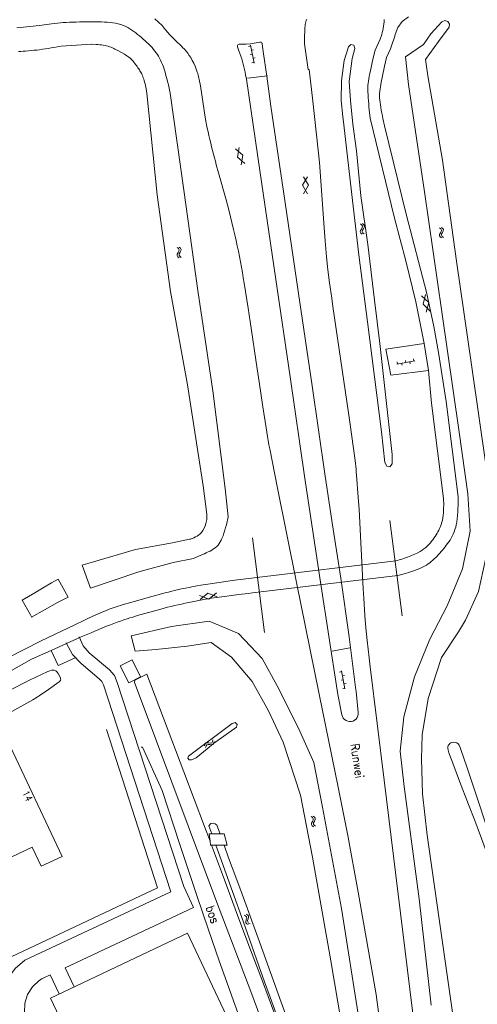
# Model space of a CAD drawing. Header units: metres. Extents: x 189705 to 199106, y 581686 to 588448.
# Tile 313 of 555: x 196554 to 196663, y 585113 to 585349. Entities that reach past the tile are written whole.
import ezdxf

# ---------------------------------------------------------------- set-up
doc = ezdxf.new("R2010")
doc.units = ezdxf.units.M
doc.layers.add('B-WA-OG-GBKN-G', color=7, linetype='Continuous', lineweight=18)
doc.styles.add('Style-STANDARD', font='STANDARD.shx')

msp = doc.modelspace()

# ---------------------------------------------------------------- linework, layer by layer
at = {"layer": 'B-WA-OG-GBKN-G'}
for p, q in [((196608.531, 585342.458), (196609.021, 585342.556)), ((196609.844, 585338.437), (196608.982, 585342.752)), ((196609.217, 585341.575), (196609.707, 585341.673)), ((196608.922, 585340.496), (196609.413, 585340.594)), ((196609.609, 585339.614), (196610.099, 585339.712)), ((196609.314, 585338.535), (196609.805, 585338.633)), ((196607.162, 585316.405), (196605.36, 585317.937)), ((196606.272, 585318.262), (196605.845, 585315.935)), ((196607.644, 585314.402), (196605.845, 585315.935)), ((196607.162, 585316.405), (196606.733, 585314.077)), ((196622.657, 585311.23), (196621.473, 585309.182)), ((196622.871, 585309.182), (196621.689, 585311.23)), ((196622.653, 585307.134), (196621.473, 585309.182)), ((196622.871, 585309.182), (196621.685, 585307.134)), ((196635.373, 585299.928), (196635.68, 585299.659)), ((196635.774, 585299.047), (196635.56, 585298.692)), ((196635.68, 585299.659), (196635.832, 585299.368)), ((196635.832, 585299.368), (196635.774, 585299.047)), ((196636.051, 585298.766), (196635.837, 585298.418)), ((196635.865, 585300), (196636.173, 585299.734)), ((196636.266, 585299.112), (196636.051, 585298.766)), ((196636.173, 585299.734), (196636.327, 585299.445)), ((196636.327, 585299.445), (196636.266, 585299.112)), ((196654.255, 585299.015), (196654.574, 585298.762)), ((196654.574, 585298.762), (196654.74, 585298.478)), ((196654.742, 585299.111), (196655.063, 585298.86)), ((196655.063, 585298.86), (196655.23, 585298.579)), ((196635.344, 585298.346), (196635.282, 585298.023)), ((196635.282, 585298.023), (196635.439, 585297.724)), ((196635.56, 585298.692), (196635.344, 585298.346)), ((196635.439, 585297.724), (196635.747, 585297.456)), ((196635.837, 585298.418), (196635.775, 585298.095)), ((196635.775, 585298.095), (196635.93, 585297.796)), ((196635.93, 585297.796), (196636.239, 585297.528)), ((196654.302, 585297.434), (196654.255, 585297.108)), ((196654.255, 585297.108), (196654.426, 585296.817)), ((196654.501, 585297.79), (196654.302, 585297.434)), ((196654.426, 585296.817), (196654.748, 585296.564)), ((196654.697, 585298.155), (196654.501, 585297.79)), ((196654.74, 585298.478), (196654.697, 585298.155)), ((196654.791, 585297.53), (196654.745, 585297.204)), ((196654.745, 585297.204), (196654.914, 585296.913)), ((196654.988, 585297.888), (196654.791, 585297.53)), ((196654.914, 585296.913), (196655.235, 585296.66)), ((196655.186, 585298.243), (196654.988, 585297.888)), ((196655.23, 585298.579), (196655.186, 585298.243)), ((196591.373, 585294.28), (196591.692, 585294.027)), ((196591.86, 585294.376), (196592.181, 585294.126)), ((196592.181, 585294.126), (196592.349, 585293.845)), ((196591.421, 585292.699), (196591.375, 585292.373)), ((196591.375, 585292.373), (196591.547, 585292.082)), ((196591.62, 585293.055), (196591.421, 585292.699)), ((196591.547, 585292.082), (196591.868, 585291.829)), ((196591.816, 585293.42), (196591.62, 585293.055)), ((196591.692, 585294.027), (196591.858, 585293.744)), ((196591.858, 585293.744), (196591.816, 585293.42)), ((196591.91, 585292.795), (196591.865, 585292.47)), ((196591.865, 585292.47), (196592.034, 585292.179)), ((196592.107, 585293.153), (196591.91, 585292.795)), ((196592.034, 585292.179), (196592.355, 585291.926)), ((196592.304, 585293.509), (196592.107, 585293.153)), ((196592.349, 585293.845), (196592.304, 585293.509)), ((196651.706, 585281.099), (196650.008, 585282.745)), ((196650.939, 585283.01), (196650.361, 585280.716)), ((196652.057, 585279.07), (196650.361, 585280.716)), ((196651.706, 585281.099), (196651.126, 585278.804)), ((196644.043, 585266.349), (196648.368, 585267.159)), ((196644.148, 585266.878), (196644.24, 585266.386)), ((196645.223, 585266.57), (196645.315, 585266.079)), ((196646.114, 585267.245), (196646.206, 585266.754)), ((196647.188, 585266.938), (196647.28, 585266.447)), ((196648.079, 585267.613), (196648.171, 585267.122)), ((196598.988, 585210.084), (196600.832, 585211.564)), ((196598.988, 585210.084), (196596.783, 585210.945)), ((196596.93, 585209.988), (196598.775, 585211.466)), ((196600.979, 585210.607), (196598.775, 585211.466)), ((196630.348, 585192.59), (196630.839, 585192.682)), ((196631.612, 585188.554), (196630.802, 585192.879)), ((196630.716, 585190.625), (196631.207, 585190.717)), ((196631.023, 585191.699), (196631.514, 585191.791)), ((196631.083, 585188.659), (196631.575, 585188.751)), ((196631.391, 585189.734), (196631.882, 585189.826)), ((196599.885, 585175.93), (196599.989, 585176.325)), ((196597.937, 585174.898), (196598.039, 585175.292)), ((196598.039, 585175.292), (196598.23, 585175.558)), ((196598.219, 585174.489), (196598.324, 585174.883)), ((196598.23, 585175.558), (196598.556, 585175.65)), ((196598.324, 585174.883), (196598.518, 585175.148)), ((196598.518, 585175.148), (196598.832, 585175.237)), ((196598.556, 585175.65), (196598.961, 585175.61)), ((196598.832, 585175.237), (196599.245, 585175.203)), ((196598.961, 585175.61), (196599.368, 585175.572)), ((196599.245, 585175.203), (196599.651, 585175.161)), ((196599.368, 585175.572), (196599.685, 585175.659)), ((196599.651, 585175.161), (196599.968, 585175.248)), ((196599.685, 585175.659), (196599.885, 585175.93)), ((196599.968, 585175.248), (196600.167, 585175.521)), ((196600.167, 585175.521), (196600.271, 585175.916)), ((196623.497, 585157.959), (196623.829, 585157.723)), ((196623.829, 585157.723), (196624.01, 585157.449)), ((196623.979, 585158.081), (196624.312, 585157.847)), ((196624.01, 585157.449), (196623.984, 585157.124)), ((196624.467, 585157.238), (196624.289, 585156.872)), ((196624.312, 585157.847), (196624.494, 585157.575)), ((196624.494, 585157.575), (196624.467, 585157.238)), ((196623.627, 585156.382), (196623.598, 585156.055)), ((196623.598, 585156.055), (196623.784, 585155.773)), ((196623.808, 585156.748), (196623.627, 585156.382)), ((196623.784, 585155.773), (196624.119, 585155.538)), ((196623.984, 585157.124), (196623.808, 585156.748)), ((196624.111, 585156.504), (196624.082, 585156.177)), ((196624.082, 585156.177), (196624.266, 585155.895)), ((196624.289, 585156.872), (196624.111, 585156.504)), ((196624.266, 585155.895), (196624.6, 585155.659)), ((196607.452, 585134.382), (196607.817, 585134.201)), ((196607.817, 585134.201), (196608.039, 585133.959)), ((196607.908, 585134.578), (196608.275, 585134.4)), ((196608.039, 585133.959), (196608.065, 585133.634)), ((196608.275, 585134.4), (196608.497, 585134.16)), ((196608.524, 585133.822), (196608.405, 585133.433)), ((196608.497, 585134.16), (196608.524, 585133.822)), ((196607.949, 585133.235), (196607.829, 585132.845)), ((196607.829, 585132.845), (196607.852, 585132.517)), ((196607.852, 585132.517), (196608.08, 585132.268)), ((196608.065, 585133.634), (196607.949, 585133.235)), ((196608.08, 585132.268), (196608.447, 585132.088)), ((196608.405, 585133.433), (196608.287, 585133.042)), ((196608.287, 585133.042), (196608.31, 585132.714)), ((196608.31, 585132.714), (196608.536, 585132.465)), ((196608.536, 585132.465), (196608.903, 585132.284))]:
    msp.add_line(p, q, dxfattribs=at)
at = {"layer": 'B-WA-OG-GBKN-G', "flags": 128}
for points in [[(196570.761, 585348.334), (196568.736, 585348.327), (196567.95, 585348.317), (196567.165, 585348.301), (196566.379, 585348.278), (196565.594, 585348.248), (196564.809, 585348.211), (196564.103, 585348.164), (196563.397, 585348.106), (196562.692, 585348.036), (196561.989, 585347.955), (196561.287, 585347.863), (196558.363, 585347.448), (196557.61, 585347.362), (196556.857, 585347.282), (196556.103, 585347.205), (196555.349, 585347.133), (196554.595, 585347.066), (196553.794, 585346.991), (196552.994, 585346.906)], [(196570.795, 585348.347), (196572.577, 585348.349), (196573.263, 585348.335), (196573.95, 585348.304), (196574.635, 585348.257), (196575.319, 585348.195), (196576.002, 585348.116), (196576.641, 585348.013), (196577.274, 585347.871), (196577.896, 585347.69), (196578.506, 585347.47), (196579.101, 585347.214), (196579.598, 585346.952), (196580.084, 585346.67), (196580.558, 585346.368), (196581.018, 585346.046), (196581.465, 585345.705), (196581.931, 585345.343), (196582.391, 585344.972), (196582.844, 585344.594), (196583.29, 585344.207), (196583.729, 585343.813), (196584.157, 585343.415), (196584.574, 585343.006), (196584.981, 585342.586), (196585.377, 585342.156), (196585.762, 585341.717), (196586.077, 585341.331), (196586.377, 585340.933), (196586.659, 585340.523), (196586.925, 585340.102), (196587.173, 585339.67), (196587.435, 585339.152), (196587.677, 585338.625), (196587.9, 585338.09), (196588.102, 585337.546), (196588.284, 585336.995), (196588.507, 585336.255), (196588.719, 585335.511), (196588.92, 585334.764), (196589.11, 585334.014), (196589.288, 585333.261), (196589.724, 585331.287), (196593.017, 585308.009), (196596.325, 585284.018), (196599.928, 585259.97), (196602.895, 585236.556), (196603.618, 585229.753), (196603.194, 585227.89), (196603.024, 585227.216)], [(196596.962, 585333.016), (196596.681, 585334.538), (196596.602, 585334.889), (196596.515, 585335.238), (196596.421, 585335.585), (196596.32, 585335.931), (196596.212, 585336.274), (196595.966, 585337.001), (196595.686, 585337.717), (196595.372, 585338.418), (196595.025, 585339.103), (196594.645, 585339.771), (196594.296, 585340.293), (196593.926, 585340.801), (196593.537, 585341.294), (196593.129, 585341.772), (196592.702, 585342.234), (196592.5, 585342.445), (196592.294, 585342.653), (196592.085, 585342.858), (196591.872, 585343.059), (196591.656, 585343.256), (196590.931, 585343.95), (196590.522, 585344.333), (196589.654, 585345.206), (196588.687, 585346.314), (196588.269, 585346.836), (196587.78, 585347.455), (196586.06, 585349.024)], [(196622.476, 585348.978), (196622.364, 585348.655), (196622.263, 585348.329), (196622.187, 585348.003), (196622.124, 585347.674), (196622.075, 585347.342), (196622.04, 585347.009), (196622.018, 585346.674), (196621.996, 585346.211), (196621.978, 585345.748), (196621.965, 585345.285), (196621.958, 585344.821), (196621.955, 585344.358), (196621.959, 585343.102), (196622.831, 585336.9), (196623.013, 585336.893), (196623.816, 585330.047), (196624.83, 585321.237), (196625.512, 585314.651), (196626.703, 585297.937), (196626.873, 585295.868), (196627.209, 585292.019), (196627.536, 585288.931)], [(196641.019, 585348.89), (196641, 585348.339), (196640.961, 585347.789), (196640.893, 585347.284), (196640.808, 585346.782), (196640.705, 585346.283), (196640.584, 585345.787), (196640.447, 585345.297), (196640.075, 585344.177), (196638.856, 585341.592), (196638.416, 585339.743), (196637.636, 585336.291), (196637.522, 585335.761), (196637.42, 585335.229), (196637.33, 585334.695), (196637.252, 585334.159), (196637.187, 585333.621), (196637.147, 585333.085), (196637.125, 585332.548), (196637.118, 585332.01), (196637.128, 585331.473), (196637.154, 585330.935), (196637.2, 585330.197), (196637.253, 585329.459), (196637.313, 585328.722), (196637.379, 585327.985), (196637.451, 585327.249), (196637.663, 585325.259), (196643.487, 585301.29), (196646.244, 585291.063), (196648.635, 585281.298), (196650.636, 585271.307), (196641.428, 585269.893), (196642.618, 585263.73), (196651.619, 585264.823), (196652.348, 585256.977), (196655.285, 585234.142), (196655.296, 585232.547), (196655.284, 585231.933), (196655.257, 585231.321), (196655.213, 585230.709)], [(196646.823, 585349.549), (196645.374, 585348.459), (196644.298, 585346.999), (196643.686, 585345.292)], [(196652.187, 585345.43), (196654.889, 585348.368)], [(196656.572, 585347.065), (196656.705, 585347.814), (196656.308, 585348.462), (196655.581, 585348.684), (196654.889, 585348.368)], [(196656.572, 585347.065), (196654.092, 585343.641)], [(196639.979, 585329.582), (196639.944, 585330.123), (196639.93, 585330.666), (196639.938, 585331.208), (196639.98, 585331.744), (196640.037, 585332.279), (196640.111, 585332.811), (196640.2, 585333.342), (196640.305, 585333.869), (196640.46, 585334.639), (196640.619, 585335.409), (196640.783, 585336.177), (196640.951, 585336.945), (196641.123, 585337.711), (196641.599, 585339.788), (196642.507, 585341.891), (196642.953, 585343.075), (196643.116, 585343.523), (196643.275, 585343.972), (196643.428, 585344.423), (196643.577, 585344.876), (196643.686, 585345.292)], [(196652.187, 585345.43), (196650.453, 585342.905), (196646.178, 585339.944), (196646.88, 585333.311), (196650.717, 585307.582), (196654.885, 585278.844), (196659.029, 585250.083), (196661.053, 585235.27), (196661.662, 585226.348), (196659.818, 585217.317), (196656.14, 585208.459), (196651.974, 585200.467), (196648.264, 585191.47), (196645.736, 585181.876), (196644.83, 585173.667), (196645.842, 585165.201), (196649.409, 585138.281), (196652.289, 585112.782)], [(196658.85, 585202.181), (196660.542, 585205.028), (196663.667, 585211.919), (196665.357, 585219.528), (196666.094, 585227.001), (196666.018, 585234.183), (196665.468, 585241.769), (196662.034, 585265.63), (196658.386, 585290.992), (196655.017, 585315.195), (196651.529, 585335.383), (196650.919, 585339.337), (196654.092, 585343.641)], [(196570.918, 585342.992), (196563.608, 585342.527), (196561.856, 585342.21), (196561.173, 585342.092), (196560.488, 585341.979), (196559.803, 585341.871), (196559.117, 585341.769), (196558.431, 585341.672), (196557.759, 585341.59), (196557.086, 585341.517), (196556.412, 585341.453), (196555.738, 585341.398), (196555.062, 585341.351), (196554.498, 585341.317), (196553.934, 585341.275), (196553.37, 585341.228)], [(196572.412, 585342.913), (196571.982, 585342.949), (196570.862, 585343.02)], [(196593.841, 585261.404), (196589.821, 585283.722), (196586.634, 585306.891), (196584.132, 585331.24), (196583.949, 585332.307), (196583.872, 585332.714), (196583.788, 585333.12), (196583.697, 585333.524), (196583.598, 585333.927), (196583.492, 585334.328), (196583.398, 585334.643), (196583.291, 585334.953), (196583.173, 585335.26), (196583.043, 585335.561), (196582.902, 585335.858), (196582.77, 585336.106), (196582.632, 585336.352), (196582.489, 585336.594), (196582.34, 585336.832), (196582.186, 585337.068), (196582.007, 585337.34), (196581.825, 585337.61), (196581.637, 585337.877), (196581.445, 585338.14), (196581.249, 585338.4), (196581.038, 585338.665), (196580.817, 585338.921), (196580.586, 585339.168), (196580.346, 585339.406), (196580.097, 585339.635), (196579.839, 585339.844), (196579.574, 585340.044), (196579.302, 585340.235), (196579.024, 585340.415), (196578.739, 585340.586), (196577.337, 585341.361), (196577.056, 585341.52), (196576.772, 585341.674), (196576.486, 585341.824), (196576.197, 585341.969), (196575.907, 585342.109), (196575.56, 585342.256), (196575.207, 585342.386), (196574.849, 585342.5), (196574.485, 585342.597), (196574.118, 585342.677), (196573.693, 585342.75), (196573.267, 585342.814), (196572.84, 585342.868), (196572.412, 585342.913)], [(196606.234, 585342.972), (196606.08, 585342.911), (196605.954, 585342.804), (196605.87, 585342.662), (196605.837, 585342.5), (196605.859, 585342.336), (196606.212, 585341.393), (196606.449, 585340.736), (196606.875, 585339.512), (196607.168, 585338.556), (196607.399, 585337.583), (196607.671, 585336.306), (196607.815, 585335.618), (196607.985, 585334.625), (196611.252, 585312.744), (196615.05, 585286.612), (196618.455, 585263.289), (196621.952, 585239.545), (196625.748, 585214.126), (196629.726, 585188.227), (196629.926, 585187.235), (196630.885, 585182.313), (196631.015, 585181.899), (196631.232, 585181.523), (196631.525, 585181.203), (196631.88, 585180.954), (196632.281, 585180.788), (196632.709, 585180.712), (196633.142, 585180.731), (196633.561, 585180.844), (196633.946, 585181.045), (196634.278, 585181.324), (196634.542, 585181.669), (196634.725, 585182.062), (196634.818, 585182.486), (196634.818, 585182.92), (196634.292, 585187.903), (196634.17, 585188.911), (196632.605, 585201.04), (196630.602, 585215.072)], [(196611.523, 585343.434), (196611.366, 585343.486), (196611.2, 585343.485), (196608.957, 585343.056), (196607.943, 585342.961), (196606.234, 585342.972)], [(196612.887, 585335.315), (196612.005, 585341.249), (196611.794, 585343.037), (196611.749, 585343.197), (196611.655, 585343.334), (196611.523, 585343.434)], [(196630.744, 585329.469), (196630.769, 585334.231), (196631.459, 585339.048), (196632.442, 585342.394), (196633.022, 585342.916), (196633.742, 585342.716), (196633.995, 585341.981), (196633.396, 585339.552), (196632.662, 585334.043), (196632.991, 585329.506), (196633.514, 585323.867), (196634.361, 585317.45), (196635.437, 585306.623), (196637.092, 585295.019), (196638.685, 585281.704), (196640.003, 585271.301), (196641.221, 585260.517), (196642.95, 585244.729), (196642.916, 585242.426), (196642.363, 585241.735), (196641.643, 585241.878), (196641.193, 585242.797), (196640.363, 585250.147), (196637.005, 585276.494), (196634.98, 585292.494), (196633.179, 585307.66), (196631.38, 585323.646), (196631.13, 585325.653), (196630.744, 585329.469)], [(196613.053, 585335.424), (196608.229, 585334.845)], [(196630.602, 585215.072), (196628.53, 585228.333), (196626.785, 585240.103), (196623.748, 585261.127), (196620.493, 585283.282), (196617.237, 585305.547), (196613.878, 585328.169), (196612.887, 585335.315)], [(196639.091, 585115.347), (196634.83, 585139.824), (196632.29, 585153.444), (196629.999, 585164.98), (196625.463, 585187.259), (196620.036, 585214.031), (196615.464, 585236.615), (196614.801, 585239.901), (196613.6, 585246.03), (196613.411, 585247.033), (196613.229, 585248.038), (196613.052, 585249.044), (196612.882, 585250.051), (196612.717, 585251.059), (196611.951, 585256.13), (196611.06, 585262.069), (196610.582, 585265.241), (196608.867, 585276.541), (196608.389, 585279.731), (196607.464, 585285.765), (196607.265, 585287.042), (196607.055, 585288.316), (196606.834, 585289.589), (196606.602, 585290.86), (196606.359, 585292.129), (196606.089, 585293.422), (196605.809, 585294.713), (196605.519, 585296.002), (196605.22, 585297.288), (196604.911, 585298.572), (196603.774, 585303.29), (196603.182, 585305.722), (196601.35, 585312.149), (196600.792, 585314.087), (196600.554, 585314.941), (196600.322, 585315.797), (196600.094, 585316.654), (196599.872, 585317.512), (196599.656, 585318.372), (196599.439, 585319.273), (196599.228, 585320.174), (196599.023, 585321.077), (196598.823, 585321.982), (196598.63, 585322.887), (196598.209, 585324.951), (196597.004, 585333.017)], [(196649.2, 585217.234), (196649.712, 585217.451), (196650.214, 585217.689), (196650.706, 585217.948), (196651.186, 585218.228), (196651.58, 585218.489), (196651.963, 585218.766), (196652.335, 585219.058), (196652.694, 585219.365), (196653.041, 585219.686), (196653.386, 585220.022), (196653.725, 585220.365), (196654.057, 585220.714), (196654.382, 585221.07), (196654.699, 585221.433), (196655.015, 585221.804), (196655.324, 585222.181), (196655.627, 585222.563), (196655.924, 585222.951), (196656.214, 585223.343), (196656.522, 585223.771), (196656.813, 585224.211), (196657.086, 585224.663), (196657.34, 585225.125), (196657.575, 585225.598), (196657.807, 585226.152), (196658.007, 585226.718), (196658.177, 585227.294), (196658.314, 585227.879), (196658.42, 585228.47), (196658.524, 585229.266), (196658.609, 585230.064), (196658.673, 585230.863), (196658.717, 585231.664), (196658.741, 585232.466), (196658.756, 585234.582), (196655.858, 585257.418), (196654.045, 585269.161), (196652.967, 585275.387), (196651.173, 585283.626), (196646.326, 585302.241), (196641.133, 585323.398), (196640.74, 585325.172), (196640.6, 585325.836), (196640.467, 585326.501), (196640.342, 585327.167), (196640.224, 585327.836), (196640.115, 585328.505), (196640.036, 585329.042), (196639.979, 585329.582)], [(196627.536, 585288.931), (196627.949, 585285.843), (196628.465, 585282.137), (196628.742, 585280.155), (196632.492, 585254.716), (196632.891, 585251.906), (196633.613, 585246.73), (196634.059, 585243.257), (196634.136, 585242.562), (196634.208, 585241.867), (196634.277, 585241.172), (196634.341, 585240.476), (196634.402, 585239.78), (196634.824, 585234.461), (196635.038, 585231.563), (196636.029, 585212.512), (196636.149, 585210.272), (196636.392, 585206.13), (196636.618, 585203.139), (196636.929, 585200.155), (196637.399, 585196.031), (196637.658, 585193.801), (196641.059, 585166.657), (196647.171, 585116.608)], [(196650.636, 585271.307), (196651.619, 585264.823)], [(196603.024, 585227.216), (196602.834, 585226.547), (196602.625, 585225.884), (196602.395, 585225.227), (196602.147, 585224.577), (196601.96, 585224.156), (196601.739, 585223.752), (196601.483, 585223.368), (196601.196, 585223.007), (196600.88, 585222.672), (196600.505, 585222.363), (196600.112, 585222.076), (196599.703, 585221.813), (196599.28, 585221.574), (196598.843, 585221.36), (196598.389, 585221.141), (196597.932, 585220.926), (196597.473, 585220.716), (196597.012, 585220.51), (196596.549, 585220.31), (196595.339, 585219.8), (196590.413, 585218.851), (196582.221, 585216.603), (196570.645, 585212.697), (196568.619, 585218.182), (196581.419, 585221.938), (196590.3, 585223.528), (196594.37, 585224.39), (196594.581, 585224.454), (196594.789, 585224.524), (196594.996, 585224.6), (196595.2, 585224.682), (196595.402, 585224.77), (196595.799, 585224.954), (196596.179, 585225.169), (196596.542, 585225.413), (196596.885, 585225.684), (196597.205, 585225.981), (196597.575, 585226.482), (196597.885, 585227.021), (196598.133, 585227.592), (196598.315, 585228.188), (196598.428, 585228.8), (196598.476, 585229.123), (196598.513, 585229.449), (196598.537, 585229.775), (196598.549, 585230.103), (196598.548, 585230.43), (196597.651, 585237.191), (196593.841, 585261.404)], [(196655.213, 585230.709), (196655.153, 585230.098), (196655.077, 585229.49), (196654.985, 585228.973), (196654.864, 585228.462), (196654.715, 585227.959), (196654.537, 585227.465), (196654.331, 585226.982), (196654.133, 585226.587), (196653.923, 585226.199), (196653.701, 585225.817), (196653.466, 585225.443), (196653.22, 585225.076), (196652.958, 585224.68), (196652.684, 585224.292), (196652.397, 585223.914), (196652.098, 585223.545), (196651.787, 585223.186), (196651.399, 585222.789), (196650.987, 585222.418), (196650.553, 585222.072), (196650.099, 585221.753), (196649.627, 585221.462), (196648.903, 585221.084), (196648.165, 585220.733), (196647.415, 585220.408), (196646.654, 585220.111), (196645.883, 585219.842), (196645.472, 585219.703), (196645.059, 585219.568), (196644.645, 585219.439), (196644.229, 585219.314), (196643.812, 585219.195), (196610.469, 585215.246), (196604.608, 585214.51), (196602.051, 585214.142), (196597.094, 585213.377), (196596.16, 585213.22), (196595.228, 585213.054), (196594.297, 585212.878), (196593.369, 585212.693), (196592.442, 585212.499), (196591.661, 585212.323), (196590.881, 585212.141), (196590.102, 585211.953), (196589.326, 585211.757), (196588.551, 585211.555), (196584.414, 585210.433), (196580.291, 585209.274), (196579.677, 585209.102)], [(196642.352, 585228.895), (196645.333, 585206.085)], [(196609.453, 585224.765), (196612.336, 585202.091)], [(196564.855, 585199.418), (196568.355, 585200.997), (196570.747, 585202.016), (196571.673, 585202.405), (196572.602, 585202.79), (196573.532, 585203.169), (196574.464, 585203.544), (196575.399, 585203.915), (196576.189, 585204.219), (196576.982, 585204.515), (196577.779, 585204.801), (196578.58, 585205.078), (196579.383, 585205.345), (196580.059, 585205.56), (196580.737, 585205.77), (196581.417, 585205.975), (196582.098, 585206.176), (196582.78, 585206.371), (196586.642, 585207.446), (196587.467, 585207.665), (196588.294, 585207.88), (196589.123, 585208.09), (196589.952, 585208.295), (196590.783, 585208.495), (196591.626, 585208.691), (196592.471, 585208.881), (196593.317, 585209.066), (196594.164, 585209.245), (196595.013, 585209.418), (196595.799, 585209.574), (196596.586, 585209.725), (196597.374, 585209.871), (196598.163, 585210.013), (196598.953, 585210.15), (196599.591, 585210.256), (196600.23, 585210.358), (196600.869, 585210.456), (196601.509, 585210.55), (196602.15, 585210.64), (196606.212, 585211.161), (196608.387, 585211.426), (196609.457, 585211.555), (196644.299, 585215.733), (196645.803, 585216.134), (196646.384, 585216.298), (196646.962, 585216.47), (196647.537, 585216.651), (196648.11, 585216.841), (196648.68, 585217.038), (196649.2, 585217.234)], [(196554.245, 585209.801), (196557.267, 585211.595), (196559.149, 585212.711), (196561.31, 585213.978), (196562.886, 585214.84)], [(196562.886, 585214.84), (196565.27, 585210.543)], [(196554.245, 585209.801), (196556.204, 585206.272)], [(196565.27, 585210.543), (196564.024, 585209.884), (196562.702, 585209.225), (196556.512, 585205.716)], [(196579.677, 585209.102), (196579.065, 585208.925), (196578.454, 585208.743), (196577.845, 585208.556), (196577.237, 585208.364), (196576.533, 585208.127), (196575.832, 585207.879), (196575.136, 585207.619), (196574.443, 585207.348), (196573.756, 585207.066), (196572.843, 585206.674), (196571.933, 585206.275), (196571.027, 585205.868), (196570.124, 585205.454), (196569.225, 585205.033), (196566.88, 585203.912), (196558.806, 585200.074), (196550.991, 585196.063)], [(196556.204, 585206.272), (196556.526, 585205.692)], [(196635.056, 585109.141), (196630.784, 585135.956), (196626.239, 585160.237), (196624.149, 585170.936), (196620.516, 585179.146), (196615.409, 585189.259), (196611.777, 585195.837), (196606.069, 585201.853), (196599.11, 585204.757), (196590.078, 585203.53), (196580.343, 585201.249), (196581.306, 585197.592), (196586.311, 585197.976)], [(196651.541, 585186.235), (196654.754, 585196.057), (196658.85, 585202.181)], [(196570.328, 585197.158), (196568.835, 585198.887), (196567.938, 585200.988)], [(196586.311, 585197.976), (196593.794, 585198.783), (196599.578, 585199.697), (196604.416, 585196.133), (196609.398, 585190.321), (196613.269, 585183.262), (196616.841, 585175.825), (196621.007, 585163.063), (196623.856, 585148.236), (196628.257, 585123.397), (196630.804, 585108.317)], [(196556.482, 585195.642), (196561.209, 585197.774)], [(196561.209, 585197.774), (196564.855, 585199.418)], [(196561.209, 585197.774), (196562.848, 585194.125)], [(196564.798, 585199.562), (196564.826, 585199.489), (196564.855, 585199.418)], [(196564.855, 585199.418), (196566.323, 585196.802), (196568.405, 585194.642)], [(196628.524, 585197.61), (196632.768, 585198.382)], [(196556.482, 585195.642), (196547.006, 585190.36)], [(196563.273, 585194.317), (196566.983, 585195.99)], [(196570.328, 585197.158), (196575.208, 585193.078)], [(196577.726, 585194.054), (196579.779, 585190.018), (196582.645, 585191.476), (196580.592, 585195.512), (196577.726, 585194.054)], [(196556.808, 585185.96), (196557.876, 585186.594), (196558.283, 585186.873), (196560.52, 585188.42), (196563.089, 585190.221), (196563.445, 585190.576), (196563.492, 585190.727), (196563.471, 585190.881), (196563.42, 585191.135), (196563.319, 585191.338), (196562.862, 585192.203), (196562.634, 585192.533), (196562.278, 585192.889), (196561.938, 585193.032), (196561.542, 585193.043), (196561.262, 585193.018), (196560.855, 585192.891), (196560.423, 585192.739), (196560.22, 585192.638), (196556.178, 585190.687), (196551.322, 585188.279)], [(196562.848, 585194.125), (196563.273, 585194.317)], [(196568.405, 585194.642), (196572.739, 585190.995)], [(196577.059, 585190.072), (196576.379, 585191.726), (196575.208, 585193.078)], [(196572.739, 585190.995), (196573.333, 585190.341), (196573.748, 585189.56)], [(196582.521, 585186.479), (196581.155, 585190.122), (196581.232, 585190.655), (196584.155, 585192.099), (196593.024, 585168.714), (196597.939, 585155.623), (196599.293, 585152.039)], [(196573.748, 585189.56), (196589.914, 585139.967), (196554.879, 585123.596)], [(196564.537, 585121.737), (196595.34, 585136.211), (196592.965, 585141.204), (196577.059, 585190.072)], [(196556.808, 585185.96), (196551.087, 585182.716), (196550.452, 585182.361), (196549.511, 585181.828), (196547.935, 585180.738), (196543.815, 585178.126), (196539.493, 585175.388), (196538.501, 585174.703), (196536.925, 585173.816), (196531.993, 585171.129), (196529.959, 585170.064), (196524.467, 585167.277), (196516.917, 585163.399), (196507.968, 585158.888), (196502.4, 585156.075)], [(196555.459, 585000), (196638.486, 585029.352), (196626.708, 585064.885), (196619.388, 585087.202), (196616.602, 585095.767), (196609.027, 585116.026), (196600.842, 585137.606), (196594.052, 585155.73), (196582.521, 585186.479)], [(196651.311, 585153.52), (196650.179, 585163.373), (196649.977, 585171.816), (196650.138, 585177.542), (196651.541, 585186.235)], [(196487.659, 585067.612), (196546.645, 585094.474), (196536.077, 585117.076), (196586.685, 585140.881), (196574.434, 585178.804)], [(196605.623, 585179.376), (196605.782, 585180.054), (196605.306, 585180.473), (196604.599, 585180.286), (196594.13, 585172.428), (196594, 585171.923), (196594.245, 585171.534), (196594.865, 585171.548), (196595.948, 585172.052), (196598.562, 585174.2), (196600.093, 585175.44), (196605.623, 585179.376)], [(196521.235, 585156.562), (196547.919, 585169.146), (196545.777, 585173.688), (196550.782, 585176.049), (196563.806, 585148.431), (196558.792, 585146.066), (196556.65, 585150.609), (196530.002, 585138.042)], [(196582.764, 585174.596), (196583.095, 585174.596), (196587.81, 585164.224), (196592.065, 585151.312), (196596.143, 585139.086), (196598.929, 585130.8), (196601.488, 585123.429), (196607.441, 585106.754), (196612.306, 585093.334), (196615.557, 585084.551)], [(196658.029, 585175.745), (196657.672, 585175.773), (196657.301, 585175.721), (196657.012, 585175.594), (196656.783, 585175.442), (196656.58, 585175.239), (196656.402, 585174.96), (196656.325, 585174.681), (196656.284, 585174.349), (196656.344, 585173.889), (196656.527, 585173.257), (196657.211, 585171.427), (196659.111, 585166.445), (196661.265, 585160.878), (196662.76, 585157.015), (196664.331, 585152.744), (196666.282, 585147.534), (196668.588, 585141.433), (196670.944, 585135.129), (196673.579, 585127.987), (196677.355, 585117.768), (196680.446, 585109.329)], [(196658.029, 585175.745), (196658.41, 585175.593), (196658.741, 585175.365), (196659.019, 585175.033), (196659.268, 585174.505), (196659.526, 585173.787), (196660.843, 585169.898), (196663.502, 585161.968), (196665.402, 585156.148), (196667.124, 585150.886), (196669.176, 585145.294), (196672.217, 585137.033), (196675.941, 585126.815), (196680.248, 585114.767), (196684.251, 585103.761)], [(196599.007, 585155.724), (196599.504, 585156.323), (196600.141, 585156.356), (196600.532, 585156.255), (196600.878, 585155.931), (196601.689, 585153.811)], [(196599.703, 585153.821), (196599.007, 585155.724)], [(196599.293, 585152.039), (196599.075, 585153.823), (196599.703, 585153.821)], [(196599.703, 585153.821), (196601.689, 585153.811)], [(196601.689, 585153.811), (196602.68, 585153.807), (196603.382, 585151.092), (196602.652, 585151.1)], [(196651.311, 585153.52), (196658.612, 585102.652)], [(196599.635, 585151.135), (196599.403, 585151.138), (196599.293, 585152.039)], [(196599.635, 585151.135), (196602.779, 585142.812), (196606.225, 585133.458), (196609.012, 585126.061), (196611.85, 585118.512), (196614.611, 585111.166), (196617.829, 585102.32), (196620.16, 585096.322), (196622.897, 585089.052), (196626.039, 585080.816), (196629.333, 585072.199)], [(196600.691, 585151.123), (196599.635, 585151.135)], [(196625.102, 585084.196), (196622.822, 585090.017), (196621.225, 585093.932), (196619.224, 585099.499), (196616.158, 585107.861), (196613.675, 585114.673), (196612.358, 585118.359), (196610.508, 585123.544), (196608.76, 585128.628), (196607.291, 585132.644), (196604.682, 585140.041), (196601.667, 585148.454), (196600.691, 585151.123)], [(196602.652, 585151.1), (196600.691, 585151.123)], [(196619.585, 585104.376), (196615.582, 585115.484), (196610.793, 585128.803), (196606.993, 585139.402), (196605.447, 585143.444), (196603.699, 585148.096), (196602.652, 585151.1)], [(196587.957, 585042.278), (196602.024, 585048.931), (196597.987, 585057.469), (196622.661, 585069.138), (196593.866, 585130.025), (196561.032, 585114.5), (196575.384, 585084.101), (196569.517, 585081.318), (196587.957, 585042.278)], [(196548.831, 585110.162), (196548.808, 585113.25), (196549.445, 585116.271), (196550.713, 585119.086), (196552.552, 585121.566), (196554.879, 585123.596)], [(196559.286, 585119.269), (196560.928, 585120.041)], [(196560.928, 585120.041), (196563.077, 585115.474)], [(196564.537, 585121.737), (196566.702, 585117.182)], [(196555.253, 585108.913), (196554.771, 585111.055), (196554.862, 585113.249), (196555.52, 585115.343), (196556.698, 585117.196), (196558.317, 585118.679)], [(196558.317, 585118.679), (196558.932, 585119.071), (196559.58, 585119.408)], [(196639.091, 585115.347), (196643.343, 585083.111)], [(196651.28, 585083.733), (196647.171, 585116.608)]]:
    msp.add_lwpolyline(points, dxfattribs=at)

# ---------------------------------------------------------------- texts
at = {"layer": 'B-WA-OG-GBKN-G', "style": 'Style-STANDARD'}
for s, height, rotation, p in [('Runwei', 2, 278.39757, (196632.973, 585175.301)), ('14', 1.6, 295.28348, (196554.282, 585163.711)), ('bos', 2, 289.50357, (196598.245, 585136.225))]:
    msp.add_text(s, height=height, rotation=rotation, dxfattribs=at).set_placement(p)

doc.saveas('drawing.dxf')
